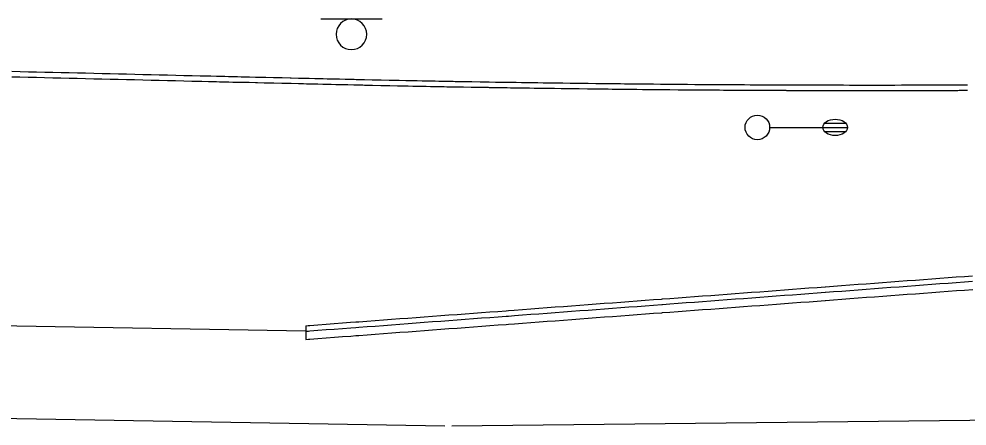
# Model space of a CAD drawing. Extents: x 2145380 to 2157287, y 139568 to 149130.
# Drawn here: x 2148291.9 to 2148407.7, y 143112.9 to 143162.5 of the extents above; entities that cross this region are included whole.
import ezdxf

# ---------------------------------------------------------------- set-up
doc = ezdxf.new("R2010")
doc.units = 0
for name, color, linetype in [('PR_PREVIOUSLY CONSTRUCTED', 7, 'Continuous'), ('TOPO_Asphalt', 7, 'Continuous'), ('TOPO_Light Pole', 7, 'Continuous'), ('TOPO_Sign', 7, 'Continuous')]:
    doc.layers.add(name, color=color, linetype=linetype)

# ---------------------------------------------------------------- blocks, each defined once
blk = doc.blocks.new('LP')
at = {"layer": 'TOPO_Light Pole'}
blk.add_line((3.81, 0), (20.32, 0), dxfattribs=at)
for points in [[(20.32, 0), (27.94, 0)], [(20.32, 0), (23.5, 0)], [(20.83, 1.27), (27.43, 1.27)], [(20.83, 1.27), (23.5, 1.27)], [(23.71, 1.27), (27.43, 1.27)], [(23.71, 0), (27.94, 0)], [(20.83, -1.27), (27.43, -1.27)], [(20.83, -1.27), (23.5, -1.27)], [(23.71, -1.27), (27.43, -1.27)]]:
    blk.add_lwpolyline(points, dxfattribs=at)
blk.add_circle((0, 0), 3.81, dxfattribs=at)
blk.add_ellipse((24.13, 0), major_axis=(3.81, 0), ratio=0.666667, dxfattribs=at)

msp = doc.modelspace()

# ---------------------------------------------------------------- linework, layer by layer
at = {"layer": 'PR_PREVIOUSLY CONSTRUCTED'}
for points in [[(2148291.03, 143156.15), (2148292.03, 143156.12), (2148293.03, 143156.1), (2148294.03, 143156.08), (2148295.03, 143156.05), (2148296.03, 143156.03), (2148297.03, 143156.01), (2148298.03, 143155.98), (2148299.03, 143155.96), (2148300.03, 143155.94), (2148301.03, 143155.91), (2148302.03, 143155.89), (2148303.03, 143155.86), (2148304.03, 143155.84), (2148305.03, 143155.82), (2148306.03, 143155.79), (2148307.03, 143155.77), (2148308.02, 143155.75), (2148309.02, 143155.72), (2148310.02, 143155.7), (2148311.02, 143155.68), (2148312.02, 143155.65), (2148313.02, 143155.63), (2148314.02, 143155.61), (2148314.22, 143155.6), (2148315.02, 143155.58), (2148315.31, 143155.58), (2148316.02, 143155.56), (2148316.4, 143155.55), (2148317.02, 143155.54), (2148317.49, 143155.52), (2148317.5, 143155.52), (2148317.5, 143155.52), (2148317.51, 143155.52), (2148318.02, 143155.51), (2148318.59, 143155.5), (2148319.02, 143155.49), (2148319.68, 143155.47), (2148319.93, 143155.47), (2148320.02, 143155.46), (2148320.77, 143155.45), (2148321.02, 143155.44), (2148321.86, 143155.42), (2148322.02, 143155.42), (2148322.95, 143155.4), (2148323.02, 143155.39), (2148324.02, 143155.37), (2148324.04, 143155.37), (2148325.02, 143155.35), (2148325.13, 143155.34), (2148326.02, 143155.32), (2148326.22, 143155.32), (2148326.66, 143155.31), (2148327.02, 143155.3), (2148327.25, 143155.29), (2148327.25, 143155.29), (2148327.31, 143155.29), (2148328.02, 143155.28), (2148328.06, 143155.27), (2148328.06, 143155.27), (2148328.4, 143155.27), (2148329.03, 143155.25), (2148329.5, 143155.24), (2148330.04, 143155.23), (2148330.6, 143155.22), (2148331.04, 143155.21), (2148331.71, 143155.19), (2148332.05, 143155.18), (2148332.8, 143155.17), (2148333.06, 143155.16), (2148333.9, 143155.14), (2148334.07, 143155.14), (2148335, 143155.12), (2148335.08, 143155.12), (2148336.09, 143155.1), (2148336.11, 143155.1), (2148337.1, 143155.08), (2148337.21, 143155.07), (2148338.1, 143155.06), (2148338.31, 143155.05), (2148339.11, 143155.04), (2148339.41, 143155.03), (2148339.98, 143155.02), (2148340.12, 143155.02), (2148340.51, 143155.01), (2148341.13, 143155), (2148341.61, 143154.99), (2148342.14, 143154.98), (2148342.71, 143154.97), (2148343.15, 143154.96), (2148343.81, 143154.95), (2148344.16, 143154.94), (2148344.91, 143154.93), (2148345.16, 143154.92), (2148346.01, 143154.91), (2148346.17, 143154.9), (2148347.11, 143154.89), (2148347.18, 143154.89), (2148348.19, 143154.87), (2148348.21, 143154.87), (2148349.2, 143154.85), (2148349.31, 143154.85), (2148350.06, 143154.84), (2148350.07, 143154.84), (2148350.21, 143154.84), (2148350.41, 143154.83), (2148351.22, 143154.82), (2148351.51, 143154.82), (2148351.92, 143154.81), (2148352.22, 143154.81), (2148352.61, 143154.8), (2148353.23, 143154.79), (2148353.71, 143154.79), (2148354.24, 143154.78), (2148354.81, 143154.77), (2148355.25, 143154.76), (2148355.91, 143154.75), (2148356.26, 143154.75), (2148357.01, 143154.74), (2148357.27, 143154.73), (2148358.11, 143154.72), (2148358.28, 143154.72), (2148359.21, 143154.71), (2148359.28, 143154.71), (2148360.29, 143154.7), (2148360.31, 143154.7), (2148361.3, 143154.68), (2148361.41, 143154.68), (2148362.31, 143154.67), (2148362.51, 143154.67), (2148363.32, 143154.66), (2148363.61, 143154.66), (2148363.85, 143154.65), (2148364.33, 143154.65), (2148364.71, 143154.64), (2148365.34, 143154.64), (2148365.81, 143154.63), (2148366.35, 143154.63), (2148366.91, 143154.62), (2148367.35, 143154.62), (2148368.01, 143154.61), (2148368.36, 143154.61), (2148369.12, 143154.6), (2148369.37, 143154.6), (2148370.21, 143154.59), (2148370.38, 143154.59), (2148371.31, 143154.58), (2148371.39, 143154.58), (2148372.4, 143154.57), (2148372.42, 143154.57), (2148373.41, 143154.56), (2148373.52, 143154.56), (2148374.42, 143154.55), (2148374.62, 143154.55), (2148375.42, 143154.55), (2148375.72, 143154.55), (2148375.78, 143154.55), (2148376.43, 143154.54), (2148376.82, 143154.54), (2148377.44, 143154.53), (2148377.92, 143154.53), (2148378.45, 143154.53), (2148379.02, 143154.52), (2148379.46, 143154.52), (2148380.12, 143154.52), (2148380.47, 143154.52), (2148381.19, 143154.51), (2148381.22, 143154.51), (2148381.48, 143154.51), (2148382.32, 143154.51), (2148382.48, 143154.51), (2148383.42, 143154.5), (2148383.49, 143154.5), (2148384.5, 143154.5), (2148384.52, 143154.5), (2148385.51, 143154.49), (2148385.62, 143154.49), (2148386.52, 143154.49), (2148386.72, 143154.49), (2148387.53, 143154.49), (2148387.71, 143154.49), (2148387.82, 143154.49), (2148388.54, 143154.48), (2148388.92, 143154.48), (2148389.54, 143154.48), (2148390.02, 143154.48), (2148390.55, 143154.48), (2148391.12, 143154.48), (2148391.56, 143154.48), (2148392.22, 143154.48), (2148392.57, 143154.48), (2148393.32, 143154.47), (2148393.58, 143154.47), (2148394.42, 143154.47), (2148394.59, 143154.47), (2148395.52, 143154.47), (2148395.6, 143154.47), (2148396.61, 143154.47), (2148396.62, 143154.47), (2148397.62, 143154.47), (2148397.72, 143154.47), (2148398.62, 143154.47), (2148398.83, 143154.47), (2148399.63, 143154.48), (2148399.64, 143154.48), (2148399.93, 143154.48), (2148400.64, 143154.48), (2148401.03, 143154.48), (2148401.49, 143154.48), (2148401.5, 143154.48), (2148401.65, 143154.48), (2148402.13, 143154.48), (2148402.66, 143154.48), (2148403.23, 143154.48), (2148403.67, 143154.48), (2148404.33, 143154.49), (2148404.68, 143154.49), (2148405.43, 143154.49), (2148405.69, 143154.49), (2148406.53, 143154.49), (2148406.69, 143154.49), (2148407.63, 143154.5), (2148407.7, 143154.5)], [(2148291.01, 143155.48), (2148292.01, 143155.46), (2148293.01, 143155.43), (2148294.01, 143155.41), (2148295.01, 143155.39), (2148296.01, 143155.36), (2148297.01, 143155.34), (2148298.01, 143155.32), (2148299.01, 143155.29), (2148300.01, 143155.27), (2148301.01, 143155.24), (2148302.01, 143155.22), (2148303.01, 143155.2), (2148304.01, 143155.17), (2148305.01, 143155.15), (2148306.01, 143155.13), (2148307.01, 143155.1), (2148308.01, 143155.08), (2148309.01, 143155.06), (2148310.01, 143155.03), (2148311.01, 143155.01), (2148312.01, 143154.99), (2148313.01, 143154.96), (2148314.01, 143154.94), (2148314.21, 143154.93), (2148315.01, 143154.91), (2148315.3, 143154.91), (2148316.01, 143154.89), (2148316.39, 143154.88), (2148317.01, 143154.87), (2148317.48, 143154.86), (2148317.48, 143154.86), (2148317.49, 143154.86), (2148317.5, 143154.86), (2148318.01, 143154.84), (2148318.57, 143154.83), (2148319.01, 143154.82), (2148319.66, 143154.8), (2148319.92, 143154.8), (2148320.01, 143154.8), (2148320.75, 143154.78), (2148321.01, 143154.77), (2148321.84, 143154.75), (2148322.01, 143154.75), (2148322.93, 143154.73), (2148323, 143154.73), (2148324, 143154.7), (2148324.02, 143154.7), (2148325, 143154.68), (2148325.11, 143154.68), (2148326, 143154.66), (2148326.2, 143154.65), (2148326.64, 143154.64), (2148327, 143154.63), (2148327.23, 143154.63), (2148327.23, 143154.63), (2148327.29, 143154.62), (2148328, 143154.61), (2148328.04, 143154.61), (2148328.04, 143154.61), (2148328.39, 143154.6), (2148329.01, 143154.58), (2148329.49, 143154.57), (2148330.02, 143154.56), (2148330.59, 143154.55), (2148331.03, 143154.54), (2148331.69, 143154.52), (2148332.04, 143154.52), (2148332.79, 143154.5), (2148333.05, 143154.49), (2148333.89, 143154.48), (2148334.06, 143154.47), (2148334.99, 143154.45), (2148335.06, 143154.45), (2148336.07, 143154.43), (2148336.09, 143154.43), (2148337.08, 143154.41), (2148337.19, 143154.41), (2148338.09, 143154.39), (2148338.29, 143154.38), (2148339.1, 143154.37), (2148339.39, 143154.36), (2148339.97, 143154.35), (2148340.11, 143154.35), (2148340.49, 143154.34), (2148341.12, 143154.33), (2148341.59, 143154.32), (2148342.13, 143154.31), (2148342.69, 143154.3), (2148343.13, 143154.29), (2148343.79, 143154.28), (2148344.14, 143154.27), (2148344.9, 143154.26), (2148345.15, 143154.26), (2148346, 143154.24), (2148346.16, 143154.24), (2148347.1, 143154.22), (2148347.17, 143154.22), (2148348.18, 143154.2), (2148348.2, 143154.2), (2148349.19, 143154.19), (2148349.3, 143154.18), (2148350.05, 143154.17), (2148350.05, 143154.17), (2148350.2, 143154.17), (2148350.4, 143154.17), (2148351.21, 143154.15), (2148351.5, 143154.15), (2148351.9, 143154.14), (2148352.21, 143154.14), (2148352.6, 143154.13), (2148353.22, 143154.12), (2148353.7, 143154.12), (2148354.23, 143154.11), (2148354.8, 143154.1), (2148355.24, 143154.1), (2148355.9, 143154.09), (2148356.25, 143154.08), (2148357, 143154.07), (2148357.26, 143154.07), (2148358.1, 143154.06), (2148358.27, 143154.05), (2148359.2, 143154.04), (2148359.28, 143154.04), (2148360.28, 143154.03), (2148360.3, 143154.03), (2148361.29, 143154.02), (2148361.4, 143154.02), (2148362.3, 143154), (2148362.5, 143154), (2148363.31, 143153.99), (2148363.6, 143153.99), (2148363.84, 143153.99), (2148364.32, 143153.98), (2148364.71, 143153.98), (2148365.33, 143153.97), (2148365.81, 143153.96), (2148366.34, 143153.96), (2148366.91, 143153.95), (2148367.35, 143153.95), (2148368.01, 143153.94), (2148368.36, 143153.94), (2148369.11, 143153.93), (2148369.37, 143153.93), (2148370.21, 143153.92), (2148370.37, 143153.92), (2148371.31, 143153.91), (2148371.38, 143153.91), (2148372.39, 143153.9), (2148372.41, 143153.9), (2148373.4, 143153.89), (2148373.51, 143153.89), (2148374.41, 143153.89), (2148374.61, 143153.89), (2148375.42, 143153.88), (2148375.71, 143153.88), (2148375.77, 143153.88), (2148376.43, 143153.87), (2148376.81, 143153.87), (2148377.44, 143153.87), (2148377.91, 143153.86), (2148378.44, 143153.86), (2148379.01, 143153.86), (2148379.45, 143153.85), (2148380.12, 143153.85), (2148380.46, 143153.85), (2148381.18, 143153.85), (2148381.21, 143153.85), (2148381.47, 143153.84), (2148382.32, 143153.84), (2148382.48, 143153.84), (2148383.42, 143153.83), (2148383.49, 143153.83), (2148384.5, 143153.83), (2148384.52, 143153.83), (2148385.51, 143153.83), (2148385.62, 143153.82), (2148386.52, 143153.82), (2148386.72, 143153.82), (2148387.53, 143153.82), (2148387.71, 143153.82), (2148387.82, 143153.82), (2148388.53, 143153.82), (2148388.92, 143153.82), (2148389.54, 143153.81), (2148390.02, 143153.81), (2148390.55, 143153.81), (2148391.12, 143153.81), (2148391.56, 143153.81), (2148392.22, 143153.81), (2148392.57, 143153.81), (2148393.32, 143153.81), (2148393.58, 143153.81), (2148394.42, 143153.81), (2148394.59, 143153.81), (2148395.52, 143153.81), (2148395.6, 143153.81), (2148396.61, 143153.81), (2148396.62, 143153.81), (2148397.62, 143153.81), (2148397.73, 143153.81), (2148398.62, 143153.81), (2148398.83, 143153.81), (2148399.63, 143153.81), (2148399.64, 143153.81), (2148399.93, 143153.81), (2148400.64, 143153.81), (2148401.03, 143153.81), (2148401.5, 143153.81), (2148401.5, 143153.81), (2148401.65, 143153.81), (2148402.13, 143153.81), (2148402.66, 143153.81), (2148403.23, 143153.82), (2148403.67, 143153.82), (2148404.33, 143153.82), (2148404.68, 143153.82), (2148405.43, 143153.82), (2148405.69, 143153.82), (2148406.53, 143153.82), (2148406.7, 143153.83), (2148407.63, 143153.83), (2148407.71, 143153.83)], [(2148326.9, 143125.1), (2148327.21, 143125.12), (2148327.39, 143125.13), (2148328.39, 143125.21), (2148329.39, 143125.28), (2148330.39, 143125.36), (2148331.39, 143125.43), (2148332.38, 143125.51), (2148333.02, 143125.56), (2148333.38, 143125.58), (2148334.38, 143125.66), (2148335.38, 143125.73), (2148336.38, 143125.81), (2148337.38, 143125.88), (2148338.38, 143125.96), (2148339.38, 143126.03), (2148340.38, 143126.11), (2148341.38, 143126.18), (2148342.38, 143126.26), (2148343.38, 143126.33), (2148344.38, 143126.41), (2148345.38, 143126.48), (2148346.38, 143126.56), (2148347.37, 143126.63), (2148348.37, 143126.71), (2148349.37, 143126.78), (2148350.37, 143126.85), (2148351.37, 143126.93), (2148351.66, 143126.95), (2148352.37, 143127), (2148353.37, 143127.08), (2148354.37, 143127.15), (2148355.37, 143127.23), (2148356.37, 143127.3), (2148357.37, 143127.38), (2148358.37, 143127.45), (2148359.37, 143127.53), (2148360.37, 143127.6), (2148361.37, 143127.68), (2148362.36, 143127.75), (2148363.36, 143127.83), (2148364.36, 143127.9), (2148365.36, 143127.98), (2148366.36, 143128.05), (2148367.36, 143128.13), (2148368.36, 143128.2), (2148369.36, 143128.28), (2148370.36, 143128.35), (2148370.46, 143128.36), (2148371.36, 143128.43), (2148372.36, 143128.5), (2148373.36, 143128.58), (2148374.36, 143128.65), (2148375.36, 143128.73), (2148376.36, 143128.8), (2148377.35, 143128.88), (2148378.35, 143128.95), (2148379.35, 143129.03), (2148380.35, 143129.1), (2148381.35, 143129.17), (2148382.35, 143129.25), (2148383.35, 143129.32), (2148384.35, 143129.4), (2148385.35, 143129.47), (2148386.35, 143129.55), (2148387.35, 143129.62), (2148388.35, 143129.7), (2148389.35, 143129.77), (2148390.31, 143129.85), (2148390.35, 143129.85), (2148391.35, 143129.92), (2148392.34, 143130), (2148393.34, 143130.07), (2148394.34, 143130.15), (2148395.34, 143130.22), (2148396.34, 143130.3), (2148397.34, 143130.37), (2148398.34, 143130.45), (2148399.34, 143130.52), (2148400.34, 143130.6), (2148401.34, 143130.67), (2148402.34, 143130.75), (2148403.34, 143130.82), (2148404.34, 143130.9), (2148405.34, 143130.97), (2148406.34, 143131.05), (2148407.33, 143131.12), (2148408.33, 143131.2)], [(2148326.9, 143124.43), (2148327.22, 143124.45), (2148327.39, 143124.47), (2148328.39, 143124.54), (2148329.39, 143124.62), (2148330.39, 143124.69), (2148331.39, 143124.77), (2148332.39, 143124.84), (2148333.02, 143124.89), (2148333.39, 143124.91), (2148334.39, 143124.99), (2148335.39, 143125.06), (2148336.39, 143125.14), (2148337.39, 143125.21), (2148338.39, 143125.29), (2148339.39, 143125.36), (2148340.39, 143125.44), (2148341.38, 143125.51), (2148342.38, 143125.59), (2148343.38, 143125.66), (2148344.38, 143125.74), (2148345.38, 143125.81), (2148346.38, 143125.89), (2148347.38, 143125.96), (2148348.38, 143126.04), (2148349.38, 143126.11), (2148350.38, 143126.19), (2148351.38, 143126.26), (2148351.67, 143126.28), (2148352.38, 143126.34), (2148353.38, 143126.41), (2148354.38, 143126.49), (2148355.38, 143126.56), (2148356.37, 143126.64), (2148357.37, 143126.71), (2148358.37, 143126.79), (2148359.37, 143126.86), (2148360.37, 143126.94), (2148361.37, 143127.01), (2148362.37, 143127.09), (2148363.37, 143127.16), (2148364.37, 143127.23), (2148365.37, 143127.31), (2148366.37, 143127.38), (2148367.37, 143127.46), (2148368.37, 143127.53), (2148369.37, 143127.61), (2148370.37, 143127.68), (2148370.47, 143127.69), (2148371.36, 143127.76), (2148372.36, 143127.83), (2148373.36, 143127.91), (2148374.36, 143127.98), (2148375.36, 143128.06), (2148376.36, 143128.13), (2148377.36, 143128.21), (2148378.36, 143128.28), (2148379.36, 143128.36), (2148380.36, 143128.43), (2148381.36, 143128.51), (2148382.36, 143128.58), (2148383.36, 143128.66), (2148384.36, 143128.73), (2148385.36, 143128.81), (2148386.35, 143128.88), (2148387.35, 143128.96), (2148388.35, 143129.03), (2148389.35, 143129.11), (2148390.31, 143129.18), (2148390.35, 143129.18), (2148391.35, 143129.26), (2148392.35, 143129.33), (2148393.35, 143129.41), (2148394.35, 143129.48), (2148395.35, 143129.56), (2148396.35, 143129.63), (2148397.35, 143129.7), (2148398.35, 143129.78), (2148399.35, 143129.85), (2148400.35, 143129.93), (2148401.34, 143130), (2148402.34, 143130.08), (2148403.34, 143130.15), (2148404.34, 143130.23), (2148405.34, 143130.3), (2148406.34, 143130.38), (2148407.34, 143130.45), (2148408.34, 143130.53)], [(2148326.9, 143125.1), (2148326.91, 143123.43), (2148327.23, 143123.45), (2148327.4, 143123.47), (2148328.4, 143123.54), (2148329.4, 143123.62), (2148330.4, 143123.69), (2148331.4, 143123.77), (2148332.4, 143123.84), (2148333.03, 143123.89), (2148333.4, 143123.91), (2148334.4, 143123.99), (2148335.4, 143124.06), (2148336.4, 143124.14), (2148337.4, 143124.21), (2148338.4, 143124.29), (2148339.4, 143124.36), (2148340.4, 143124.44), (2148341.39, 143124.51), (2148342.39, 143124.59), (2148343.39, 143124.66), (2148344.39, 143124.74), (2148345.39, 143124.81), (2148346.39, 143124.89), (2148347.39, 143124.96), (2148348.39, 143125.04), (2148349.39, 143125.11), (2148350.39, 143125.19), (2148351.39, 143125.26), (2148351.68, 143125.28), (2148352.39, 143125.34), (2148353.39, 143125.41), (2148354.39, 143125.49), (2148355.39, 143125.56), (2148356.38, 143125.64), (2148357.38, 143125.71), (2148358.38, 143125.79), (2148359.38, 143125.86), (2148360.38, 143125.94), (2148361.38, 143126.01), (2148362.38, 143126.09), (2148363.38, 143126.16), (2148364.38, 143126.24), (2148365.38, 143126.31), (2148366.38, 143126.38), (2148367.38, 143126.46), (2148368.38, 143126.53), (2148369.38, 143126.61), (2148370.38, 143126.68), (2148370.48, 143126.69), (2148371.37, 143126.76), (2148372.37, 143126.83), (2148373.37, 143126.91), (2148374.37, 143126.98), (2148375.37, 143127.06), (2148376.37, 143127.13), (2148377.37, 143127.21), (2148378.37, 143127.28), (2148379.37, 143127.36), (2148380.37, 143127.43), (2148381.37, 143127.51), (2148382.37, 143127.58), (2148383.37, 143127.66), (2148384.37, 143127.73), (2148385.37, 143127.81), (2148386.36, 143127.88), (2148387.36, 143127.96), (2148388.36, 143128.03), (2148389.36, 143128.11), (2148390.32, 143128.18), (2148390.36, 143128.18), (2148391.36, 143128.26), (2148392.36, 143128.33), (2148393.36, 143128.41), (2148394.36, 143128.48), (2148395.36, 143128.56), (2148396.36, 143128.63), (2148397.36, 143128.7), (2148398.36, 143128.78), (2148399.36, 143128.85), (2148400.36, 143128.93), (2148401.35, 143129), (2148402.35, 143129.08), (2148403.35, 143129.15), (2148404.35, 143129.23), (2148405.35, 143129.3), (2148406.35, 143129.38), (2148407.35, 143129.45), (2148408.35, 143129.53)]]:
    msp.add_lwpolyline(points, dxfattribs=at)
at = {"layer": 'TOPO_Asphalt'}
for p, q in [((2148326.9, 143124.43), (2147731.94, 143134.55)), ((2148343.89, 143112.85), (2147732.05, 143123.05))]:
    msp.add_line(p, q, dxfattribs=at)
msp.add_lwpolyline([(2148344.76, 143112.86), (2148415.46, 143113.65), (2148481.84, 143114.22)], dxfattribs=at)
at = {"layer": 'TOPO_Sign'}
for points in [[(2148328.73, 143162.53), (2148336.22, 143162.53)], [(2148332.48, 143162.53), (2148332.48, 143162.53)], [(2148330.61, 143160.66), (2148330.61, 143160.66)], [(2148334.35, 143160.66), (2148334.35, 143160.66)], [(2148332.48, 143158.79), (2148332.48, 143158.79)]]:
    msp.add_lwpolyline(points, dxfattribs=at)
for start, end in [(90, 180), (360, 90), (180, 270), (270, 0)]:
    msp.add_arc((2148332.48, 143160.66), 1.87, start, end, dxfattribs=at)

# ---------------------------------------------------------------- block references
at = {"layer": 'TOPO_Light Pole', "xscale": 0.39370000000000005, "yscale": 0.3937000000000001}
msp.add_blockref('LP', (2148382.05, 143149.3), dxfattribs=at)

doc.saveas('drawing.dxf')
